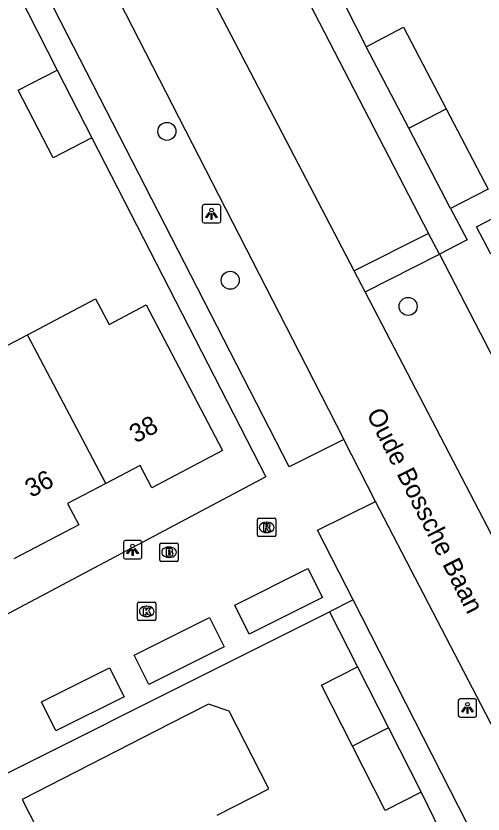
# Model space of a CAD drawing. Extents: x 158461 to 159795, y 387220 to 388672.
# Drawn here: x 159122.95 to 159148.3, y 387818 to 387861.34 of the extents above; entities that cross this region are included whole.
import ezdxf

# ---------------------------------------------------------------- set-up
doc = ezdxf.new("R2010")
doc.units = 0
for name, color, linetype in [('IMGEO_Boom', 7, 'Continuous'), ('IMGEO_Brandkraan', 7, 'Continuous'), ('IMGEO_Fietspad_gesloten', 7, 'Continuous'), ('IMGEO_Groenvoorziening', 7, 'Continuous'), ('IMGEO_Kolk', 7, 'Continuous'), ('IMGEO_Lichtpunt', 7, 'Continuous'), ('IMGEO_Openbare_ruimte_label', 7, 'Continuous'), ('IMGEO_Pand', 7, 'Continuous'), ('IMGEO_Pand_nummerreeks', 7, 'Continuous'), ('IMGEO_Rijbaan_lokaal_open', 7, 'Continuous'), ('IMGEO_Rioolput', 7, 'Continuous'), ('IMGEO_Voetpad_open', 7, 'Continuous')]:
    doc.layers.add(name, color=color, linetype=linetype)

msp = doc.modelspace()

# ---------------------------------------------------------------- linework, layer by layer
at = {"layer": 'IMGEO_Boom'}
for centre in [(159131.138, 387855.069), (159134.58, 387846.985), (159144.232, 387845.562)]:
    msp.add_circle(centre, 0.489, dxfattribs=at)
at = {"layer": 'IMGEO_Brandkraan'}
for p, q in [((159130.758, 387831.791), (159130.758, 387832.643)), ((159130.833, 387832.717), (159131.685, 387832.717)), ((159131.246, 387832.497), (159131.271, 387832.497)), ((159131.759, 387832.643), (159131.759, 387831.791)), ((159131.269, 387831.937), (159131.244, 387831.937)), ((159131.685, 387831.717), (159130.833, 387831.717))]:
    msp.add_line(p, q, dxfattribs=at)
for points in [[(159130.758, 387831.791), (159130.758, 387832.643)], [(159130.833, 387832.717), (159131.685, 387832.717)], [(159131.106, 387832.417), (159131.106, 387832.017), (159131.319, 387832.017)], [(159131.337, 387832.417), (159131.106, 387832.417)], [(159131.759, 387832.643), (159131.759, 387831.791)], [(159131.285, 387832.336), (159131.231, 387832.336), (159131.231, 387832.26)], [(159131.231, 387832.26), (159131.284, 387832.26)], [(159131.293, 387832.184), (159131.231, 387832.184), (159131.231, 387832.103)], [(159131.231, 387832.103), (159131.293, 387832.103)], [(159131.685, 387831.717), (159130.833, 387831.717)]]:
    msp.add_lwpolyline(points, dxfattribs=at)
for centre, radius, start, end in [((159130.835, 387832.641), 0.0765, 91.552, 178.448), ((159130.835, 387832.641), 0.0765, 91.552, 178.448), ((159131.341, 387832.272), 0.145, 59.4692, 91.5367), ((159131.366, 387832.319), 0.0922, 285.5137, 58.1501), ((159131.683, 387832.641), 0.0765, 1.552, 88.448), ((159131.683, 387832.641), 0.0765, 1.552, 88.448), ((159131.286, 387832.298), 0.0379, 267.8285, 90.9355), ((159131.294, 387832.143), 0.0404, 269.8759, 90.5077), ((159131.325, 387832.268), 0.251, 268.6676, 293.5347), ((159131.371, 387832.127), 0.105, 301.3115, 78.989), ((159130.835, 387831.793), 0.0765, 181.552, 268.448), ((159130.835, 387831.793), 0.0765, 181.552, 268.448), ((159131.683, 387831.793), 0.0765, 271.552, 358.448), ((159131.683, 387831.793), 0.0765, 271.552, 358.448)]:
    msp.add_arc(centre, radius, start, end, dxfattribs=at)
for centre, major_axis, ratio, start_param, end_param in [((159131.245, 387832.217), (-0.387, 0.002), 0.722429, 4.712389, 7.853982), ((159131.27, 387832.217), (-0.39, 0.002), 0.717154, 1.570796, 4.712389)]:
    msp.add_ellipse(centre, major_axis=major_axis, ratio=ratio, start_param=start_param, end_param=end_param, dxfattribs=at)
at = {"layer": 'IMGEO_Fietspad_gesloten'}
for points in [[(159141.306, 387847.487), (159125.534, 387877.765)], [(159123.298, 387872.418), (159125.25, 387868.582), (159138.689, 387842.381), (159140.744, 387838.345)], [(159141.895, 387846.356), (159141.306, 387847.487)], [(159150.589, 387829.666), (159141.895, 387846.356)], [(159160.411, 387800.428), (159142.468, 387834.978)]]:
    msp.add_lwpolyline(points, dxfattribs=at)
at = {"layer": 'IMGEO_Groenvoorziening'}
msp.add_lwpolyline([(159145.928, 387848.392), (159151.428, 387837.759)], dxfattribs=at)
at = {"layer": 'IMGEO_Kolk'}
for p, q in [((159129.545, 387828.576), (159129.545, 387829.428)), ((159129.62, 387829.502), (159130.472, 387829.502)), ((159130.546, 387829.428), (159130.546, 387828.576)), ((159130.033, 387829.282), (159130.058, 387829.282)), ((159130.472, 387828.502), (159129.62, 387828.502)), ((159130.056, 387828.722), (159130.031, 387828.722))]:
    msp.add_line(p, q, dxfattribs=at)
for points in [[(159129.545, 387828.576), (159129.545, 387829.428)], [(159129.62, 387829.502), (159130.472, 387829.502)], [(159130.546, 387829.428), (159130.546, 387828.576)], [(159129.866, 387829.202), (159129.989, 387829.202), (159129.989, 387829.051), (159130.119, 387829.202), (159130.283, 387829.202), (159130.137, 387829.051), (159130.29, 387828.802), (159130.138, 387828.802), (159130.053, 387828.966), (159129.989, 387828.899), (159129.989, 387828.802), (159129.866, 387828.802), (159129.866, 387829.202)], [(159130.472, 387828.502), (159129.62, 387828.502)]]:
    msp.add_lwpolyline(points, dxfattribs=at)
for centre, start, end in [((159129.622, 387829.426), 91.552, 178.448), ((159129.622, 387829.426), 91.552, 178.448), ((159130.47, 387829.426), 1.552, 88.448), ((159130.47, 387829.426), 1.552, 88.448), ((159129.622, 387828.578), 181.552, 268.448), ((159129.622, 387828.578), 181.552, 268.448), ((159130.47, 387828.578), 271.552, 358.448), ((159130.47, 387828.578), 271.552, 358.448)]:
    msp.add_arc(centre, 0.0765, start, end, dxfattribs=at)
for centre, major_axis, ratio, start_param, end_param in [((159130.032, 387829.002), (-0.387, 0.002), 0.722429, 4.712389, 7.853982), ((159130.057, 387829.002), (-0.39, 0.002), 0.717154, 1.570796, 4.712389)]:
    msp.add_ellipse(centre, major_axis=major_axis, ratio=ratio, start_param=start_param, end_param=end_param, dxfattribs=at)
at = {"layer": 'IMGEO_Lichtpunt'}
for p, q in [((159133.965, 387851.092), (159133.157, 387851.092)), ((159133.965, 387851.092), (159133.157, 387851.092)), ((159133.063, 387850.997), (159133.063, 387850.19)), ((159133.063, 387850.997), (159133.063, 387850.19)), ((159134.059, 387850.19), (159134.059, 387850.997)), ((159134.059, 387850.19), (159134.059, 387850.997)), ((159133.157, 387850.096), (159133.965, 387850.096)), ((159133.157, 387850.096), (159133.965, 387850.096)), ((159129.683, 387832.848), (159128.875, 387832.848)), ((159129.683, 387832.848), (159128.875, 387832.848)), ((159128.781, 387832.753), (159128.781, 387831.946)), ((159128.781, 387832.753), (159128.781, 387831.946)), ((159129.777, 387831.946), (159129.777, 387832.753)), ((159129.777, 387831.946), (159129.777, 387832.753)), ((159128.875, 387831.852), (159129.683, 387831.852)), ((159128.875, 387831.852), (159129.683, 387831.852)), ((159146.955, 387824.162), (159146.955, 387823.355)), ((159146.955, 387824.162), (159146.955, 387823.355)), ((159147.857, 387824.257), (159147.049, 387824.257)), ((159147.857, 387824.257), (159147.049, 387824.257)), ((159147.951, 387823.355), (159147.951, 387824.162)), ((159147.951, 387823.355), (159147.951, 387824.162)), ((159147.049, 387823.261), (159147.857, 387823.261)), ((159147.049, 387823.261), (159147.857, 387823.261))]:
    msp.add_line(p, q, dxfattribs=at)
for points in [[(159133.437, 387850.661), (159133.476, 387850.633), (159133.288, 387850.371), (159133.25, 387850.398), (159133.437, 387850.661)], [(159133.539, 387850.613), (159133.586, 387850.613), (159133.586, 387850.291), (159133.539, 387850.291), (159133.539, 387850.613)], [(159133.649, 387850.633), (159133.687, 387850.66), (159133.874, 387850.398), (159133.835, 387850.37), (159133.649, 387850.633)], [(159129.155, 387832.417), (159129.194, 387832.389), (159129.006, 387832.127), (159128.968, 387832.154), (159129.155, 387832.417)], [(159129.257, 387832.369), (159129.304, 387832.369), (159129.304, 387832.047), (159129.257, 387832.047), (159129.257, 387832.369)], [(159129.367, 387832.389), (159129.405, 387832.416), (159129.592, 387832.154), (159129.553, 387832.126), (159129.367, 387832.389)], [(159147.329, 387823.826), (159147.368, 387823.798), (159147.18, 387823.536), (159147.142, 387823.563), (159147.329, 387823.826)], [(159147.431, 387823.778), (159147.478, 387823.778), (159147.478, 387823.456), (159147.431, 387823.456), (159147.431, 387823.778)], [(159147.541, 387823.798), (159147.579, 387823.825), (159147.766, 387823.563), (159147.727, 387823.535), (159147.541, 387823.798)]]:
    msp.add_lwpolyline(points, dxfattribs=at)
for centre in [(159133.562, 387850.795), (159129.28, 387832.551), (159147.454, 387823.96)]:
    msp.add_circle(centre, 0.0994, dxfattribs=at)
for centre, start, end in [((159133.157, 387850.997), 90, 180), ((159133.157, 387850.997), 90, 180), ((159133.965, 387850.997), 0, 90), ((159133.965, 387850.997), 0, 90), ((159133.157, 387850.19), 180, 270), ((159133.157, 387850.19), 180, 270), ((159133.965, 387850.19), 270, 0), ((159133.965, 387850.19), 270, 360), ((159128.875, 387832.753), 90, 180), ((159128.875, 387832.753), 90, 180), ((159129.683, 387832.753), 0, 90), ((159129.683, 387832.753), 0, 90), ((159128.875, 387831.946), 180, 270), ((159128.875, 387831.946), 180, 270), ((159129.683, 387831.946), 270, 0), ((159129.683, 387831.946), 270, 360), ((159147.049, 387824.162), 90, 180), ((159147.049, 387824.162), 90, 180), ((159147.857, 387824.162), 0, 90), ((159147.857, 387824.162), 0, 90), ((159147.049, 387823.355), 180, 270), ((159147.049, 387823.355), 180, 270), ((159147.857, 387823.355), 270, 0), ((159147.857, 387823.355), 270, 360)]:
    msp.add_arc(centre, 0.0946, start, end, dxfattribs=at)
at = {"layer": 'IMGEO_Pand'}
for points in [[(159141.956, 387859.667), (159143.986, 387860.726), (159146.296, 387856.298)], [(159144.264, 387855.242), (159141.956, 387859.667)], [(159127.073, 387854.722), (159124.966, 387853.636), (159123.072, 387857.314), (159125.179, 387858.399)], [(159125.179, 387858.399), (159127.073, 387854.722)], [(159144.264, 387855.242), (159146.296, 387856.298)], [(159146.296, 387856.298), (159148.572, 387851.936), (159146.542, 387850.877)], [(159146.542, 387850.877), (159144.264, 387855.242)], [(159147.939, 387849.891), (159150.163, 387851.047), (159150.941, 387849.552), (159148.716, 387848.396), (159147.939, 387849.891)], [(159123.577, 387844.029), (159127.274, 387845.97), (159128.001, 387844.585), (159130.014, 387845.642), (159134.163, 387837.739), (159130.318, 387835.72), (159129.681, 387836.934), (159127.817, 387835.955)], [(159118.658, 387839.785), (159120.629, 387840.82), (159119.946, 387842.122), (159122.848, 387843.646), (159123.577, 387844.029)], [(159127.817, 387835.955), (159123.577, 387844.029)], [(159127.817, 387835.955), (159125.748, 387834.869), (159126.359, 387833.705), (159122.825, 387831.85)], [(159141.208, 387821.689), (159139.528, 387824.991), (159141.481, 387825.985)], [(159141.481, 387825.985), (159143.159, 387822.686)], [(159133.867, 387817.943), (159136.666, 387819.371), (159134.513, 387823.582), (159133.402, 387823.97), (159131.328, 387822.909), (159123.278, 387818.793), (159125.814, 387813.833)], [(159143.159, 387822.686), (159141.208, 387821.689)], [(159143.159, 387822.686), (159144.939, 387819.187)], [(159144.939, 387819.187), (159142.986, 387818.194), (159141.208, 387821.689)]]:
    msp.add_lwpolyline(points, dxfattribs=at)
at = {"layer": 'IMGEO_Rijbaan_lokaal_open'}
for points in [[(159108.764, 387885.763), (159108.986, 387883.456), (159112.244, 387883.827), (159125.179, 387858.399)], [(159140.744, 387838.345), (159137.775, 387836.856), (159123.941, 387863.864), (159120.312, 387870.891)], [(159127.073, 387854.722), (159136.509, 387836.307), (159111.482, 387823.018)], [(159142.468, 387834.978), (159140.744, 387838.345)], [(159141.242, 387829.632), (159139.309, 387833.422), (159142.468, 387834.978)], [(159134.821, 387829.346), (159138.793, 387831.332), (159139.582, 387829.752), (159135.611, 387827.765), (159134.821, 387829.346)], [(159141.242, 387829.632), (159139.958, 387828.977)], [(159160.411, 387800.428), (159156.997, 387798.734), (159141.242, 387829.632)], [(159116.125, 387817.059), (159139.958, 387828.977)], [(159139.958, 387828.977), (159141.481, 387825.985)], [(159129.372, 387826.621), (159133.46, 387828.665), (159134.249, 387827.085), (159130.162, 387825.041), (159129.372, 387826.621)], [(159124.328, 387824.098), (159128.025, 387825.947), (159128.815, 387824.367), (159125.117, 387822.519), (159124.328, 387824.098)], [(159144.939, 387819.187), (159146.317, 387816.36)]]:
    msp.add_lwpolyline(points, dxfattribs=at)
at = {"layer": 'IMGEO_Rioolput'}
for p, q in [((159136.054, 387833.139), (159136.054, 387833.991)), ((159136.129, 387834.065), (159136.981, 387834.065)), ((159136.542, 387833.845), (159136.567, 387833.845)), ((159137.055, 387833.991), (159137.055, 387833.139)), ((159136.565, 387833.285), (159136.54, 387833.285)), ((159136.981, 387833.065), (159136.129, 387833.065))]:
    msp.add_line(p, q, dxfattribs=at)
for points in [[(159136.054, 387833.139), (159136.054, 387833.991)], [(159136.129, 387834.065), (159136.981, 387834.065)], [(159136.643, 387833.763), (159136.391, 387833.765), (159136.391, 387833.365)], [(159136.569, 387833.684), (159136.515, 387833.684), (159136.515, 387833.603)], [(159137.055, 387833.991), (159137.055, 387833.139)], [(159136.391, 387833.365), (159136.515, 387833.365), (159136.515, 387833.527), (159136.526, 387833.527)], [(159136.515, 387833.603), (159136.567, 387833.603)], [(159136.573, 387833.498), (159136.644, 387833.365), (159136.784, 387833.365), (159136.719, 387833.491)], [(159136.981, 387833.065), (159136.129, 387833.065)]]:
    msp.add_lwpolyline(points, dxfattribs=at)
for centre, radius, start, end in [((159136.131, 387833.989), 0.0765, 91.552, 178.448), ((159136.131, 387833.989), 0.0765, 91.552, 178.448), ((159136.575, 387833.588), 0.0964, 77.0061, 93.1865), ((159136.589, 387833.645), 0.0378, 276.6634, 79.6772), ((159136.642, 387833.653), 0.109, 350.3612, 89.416), ((159136.979, 387833.989), 0.0765, 1.552, 88.448), ((159136.979, 387833.989), 0.0765, 1.552, 88.448), ((159136.525, 387833.474), 0.0533, 26.0293, 88.6989), ((159136.551, 387833.792), 0.19, 274.7715, 282.9687), ((159136.64, 387833.653), 0.112, 277.5842, 350.9817), ((159136.624, 387833.438), 0.108, 29.5134, 73.7905), ((159136.131, 387833.141), 0.0765, 181.552, 268.448), ((159136.131, 387833.141), 0.0765, 181.552, 268.448), ((159136.979, 387833.141), 0.0765, 271.552, 358.448), ((159136.979, 387833.141), 0.0765, 271.552, 358.448)]:
    msp.add_arc(centre, radius, start, end, dxfattribs=at)
for centre, major_axis, ratio, start_param, end_param in [((159136.541, 387833.565), (-0.387, 0.002), 0.722429, 4.712389, 7.853982), ((159136.566, 387833.565), (-0.39, 0.002), 0.717154, 1.570796, 4.712389)]:
    msp.add_ellipse(centre, major_axis=major_axis, ratio=ratio, start_param=start_param, end_param=end_param, dxfattribs=at)
at = {"layer": 'IMGEO_Voetpad_open'}
for points in [[(159133.482, 387872.453), (159145.346, 387849.517)], [(159140.79, 387861.944), (159141.956, 387859.667)], [(159146.542, 387850.877), (159147.429, 387849.174), (159145.928, 387848.392)], [(159145.346, 387849.517), (159141.306, 387847.487)], [(159145.928, 387848.392), (159145.346, 387849.517)], [(159141.895, 387846.356), (159145.928, 387848.392)]]:
    msp.add_lwpolyline(points, dxfattribs=at)

# ---------------------------------------------------------------- texts
at = {"layer": 'IMGEO_Openbare_ruimte_label'}
msp.add_text('Oude Bossche Baan', height=1, rotation=296.7956, dxfattribs=at).set_placement((159141.95, 387839.739))
at = {"layer": 'IMGEO_Pand_nummerreeks'}
for s, p in [('38', (159129.436, 387838.115)), ('36', (159123.769, 387835.159))]:
    msp.add_text(s, height=1, rotation=27.5478, dxfattribs=at).set_placement(p)

doc.saveas('drawing.dxf')
